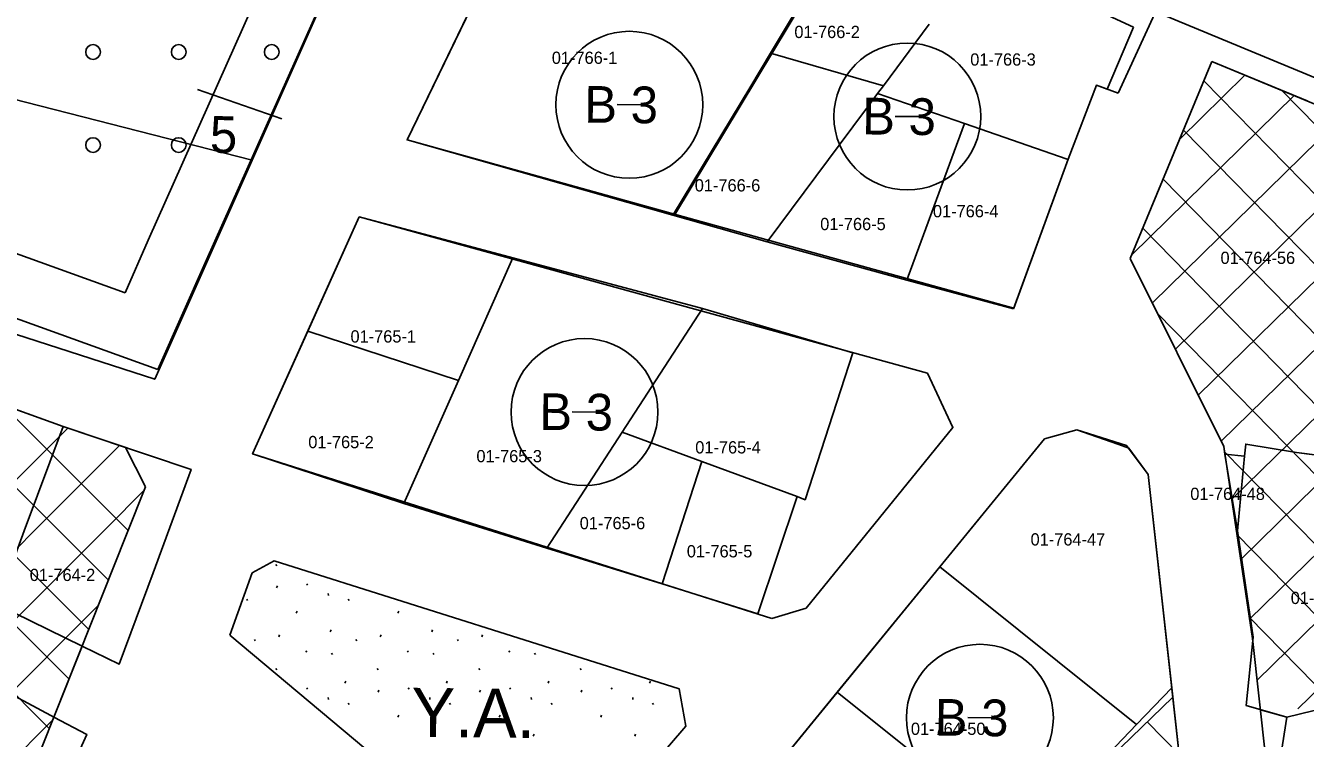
# Model space of a CAD drawing. Extents: x 413946 to 415528, y 4453939 to 4454944.
# Drawn here: x 414632.3 to 414736.9, y 4454775.9 to 4454834.2 of the extents above; entities that cross this region are included whole.
import ezdxf

# ---------------------------------------------------------------- set-up
doc = ezdxf.new("R2010")
doc.units = 0
for name, color, linetype in [('0_KADASTRO', 7, 'Continuous'), ('Level 20', 7, 'Continuous'), ('Level 27', 7, 'Continuous'), ('Level 28', 7, 'Continuous'), ('Level 29', 7, 'Continuous'), ('Level 32', 7, 'Continuous'), ('Level 33', 7, 'Continuous'), ('Level 34', 7, 'Continuous'), ('Level 41', 7, 'Continuous'), ('Level 57', 7, 'Continuous'), ('Level 62', 7, 'Continuous')]:
    doc.layers.add(name, color=color, linetype=linetype)

msp = doc.modelspace()

# ---------------------------------------------------------------- linework, layer by layer
at = {"layer": '0_KADASTRO'}
for p, q in [((414675.92, 4454850.49), (414663.5, 4454824.83)), ((414695.41, 4454835.6), (414693.2, 4454831.92)), ((414693.2, 4454831.92), (414695.41, 4454835.6)), ((414721.6, 4454828.64), (414724.6, 4454835.15)), ((414702.42, 4454829.26), (414706.16, 4454834.29)), ((414706.16, 4454834.29), (414702.42, 4454829.26)), ((414693.2, 4454831.92), (414691.58, 4454829.23)), ((414691.58, 4454829.23), (414693.2, 4454831.92)), ((414693.2, 4454831.92), (414702.42, 4454829.26)), ((414702.42, 4454829.26), (414693.2, 4454831.92)), ((414729.27, 4454831.23), (414722.59, 4454815.15)), ((414737.05, 4454828.01), (414729.27, 4454831.23)), ((414691.58, 4454829.23), (414685.28, 4454818.77)), ((414685.28, 4454818.77), (414691.58, 4454829.23)), ((414701.2, 4454827.62), (414701.95, 4454828.63)), ((414701.95, 4454828.63), (414701.2, 4454827.62)), ((414701.95, 4454828.63), (414702.42, 4454829.26)), ((414702.42, 4454829.26), (414701.95, 4454828.63)), ((414709.05, 4454826.18), (414701.95, 4454828.63)), ((414701.95, 4454828.63), (414709.05, 4454826.18)), ((414717.52, 4454823.25), (414719.83, 4454829.29)), ((414719.83, 4454829.29), (414721.6, 4454828.64)), ((414699.92, 4454825.9), (414701.2, 4454827.62)), ((414701.2, 4454827.62), (414699.92, 4454825.9)), ((414692.94, 4454816.51), (414699.92, 4454825.9)), ((414699.92, 4454825.9), (414692.94, 4454816.51)), ((414708.01, 4454823.37), (414709.05, 4454826.18)), ((414709.05, 4454826.18), (414708.01, 4454823.37)), ((414717.45, 4454823.27), (414709.05, 4454826.18)), ((414709.05, 4454826.18), (414717.45, 4454823.27)), ((414663.5, 4454824.83), (414685.23, 4454818.68)), ((414704.46, 4454813.66), (414708.01, 4454823.37)), ((414708.01, 4454823.37), (414704.46, 4454813.66)), ((414713.05, 4454811.04), (414717.52, 4454823.25)), ((414717.52, 4454823.25), (414717.45, 4454823.27)), ((414717.45, 4454823.27), (414717.52, 4454823.25)), ((414685.28, 4454818.77), (414685.23, 4454818.68)), ((414685.23, 4454818.68), (414685.28, 4454818.77)), ((414685.23, 4454818.68), (414692.94, 4454816.51)), ((414692.94, 4454816.51), (414704.35, 4454813.38)), ((414722.59, 4454815.15), (414730.23, 4454799.8)), ((414704.35, 4454813.38), (414704.46, 4454813.66)), ((414704.46, 4454813.66), (414704.35, 4454813.38)), ((414704.35, 4454813.38), (414713.05, 4454811.04)), ((414730.23, 4454799.8), (414730.33, 4454799.15)), ((414731.94, 4454799), (414732.03, 4454799.98)), ((414732.03, 4454799.98), (414736.17, 4454799.3)), ((414736.17, 4454799.3), (414743.48, 4454798.36)), ((414730.33, 4454799.15), (414731.94, 4454799))]:
    msp.add_line(p, q, dxfattribs=at)
for points in [[(414588.46, 4454874.81), (414613.03, 4454868.28), (414611.54, 4454862.32), (414608.68, 4454851.56), (414606.4, 4454842.5), (414622.7, 4454838.35), (414620.79, 4454830.84), (414650.84, 4454823.18), (414642.89, 4454805.28), (414576.49, 4454826.72)], [(414606.4, 4454842.5), (414608.68, 4454851.56), (414611.54, 4454862.32), (414613.03, 4454868.28), (414662.38, 4454855.16), (414663.13, 4454850.84), (414650.84, 4454823.18), (414620.79, 4454830.84), (414622.7, 4454838.35)], [(414543.93, 4454834.4), (414635.4, 4454801.42), (414632.21, 4454792.89), (414629.97, 4454786.88), (414626.85, 4454788.37), (414601.21, 4454800.95), (414597.83, 4454795.99), (414591.84, 4454787.2), (414586.29, 4454779.06)], [(414655.39, 4454809.21), (414659.59, 4454818.54), (414672.15, 4454815.19), (414667.7, 4454805.17)], [(414663.23, 4454795.12), (414667.7, 4454805.17), (414672.15, 4454815.19), (414687.64, 4454811.06), (414681.07, 4454800.97), (414674.91, 4454791.49)], [(414681.07, 4454800.97), (414687.64, 4454811.06), (414699.93, 4454807.44), (414696.03, 4454795.44), (414695.38, 4454795.69), (414687.58, 4454798.55)], [(414655.39, 4454809.21), (414667.7, 4454805.17), (414663.23, 4454795.12), (414650.88, 4454799.18)], [(414629.97, 4454786.88), (414632.21, 4454792.89), (414635.4, 4454801.42), (414645.86, 4454797.91), (414642.75, 4454789.48), (414639.99, 4454782.02), (414636.96, 4454783.49)], [(414597.83, 4454795.99), (414601.21, 4454800.95), (414626.85, 4454788.37), (414629.97, 4454786.88), (414636.96, 4454783.49), (414634.64, 4454777.69), (414634.4, 4454777.82), (414624.56, 4454783.06), (414611.32, 4454788.66), (414611.76, 4454789.38)], [(414674.91, 4454791.49), (414681.07, 4454800.97), (414687.58, 4454798.55), (414684.34, 4454788.56)], [(414707.03, 4454789.95), (414715.6, 4454800.42), (414718.23, 4454801.15), (414721.58, 4454799.97), (414722.47, 4454799.66), (414724.07, 4454797.49), (414725.99, 4454780.08), (414723.1, 4454777.07)], [(414731.37, 4454792.91), (414731.94, 4454799), (414732.03, 4454799.98), (414736.17, 4454799.3), (414743.48, 4454798.36), (414743.72, 4454797.3), (414745.37, 4454789.88), (414747.57, 4454782.06), (414742.22, 4454779.46), (414741.77, 4454779.24), (414735.4, 4454777.67), (414732.07, 4454778.62), (414732.64, 4454784.21)], [(414684.34, 4454788.56), (414687.58, 4454798.55), (414695.38, 4454795.69), (414692.16, 4454786.12)], [(414730.33, 4454799.15), (414731.94, 4454799), (414731.37, 4454792.91)], [(414698.66, 4454779.72), (414707.03, 4454789.95), (414723.1, 4454777.07), (414720.27, 4454774.11), (414718.31, 4454772.07), (414713.92, 4454767.5)], [(414616.96, 4454766.12), (414620.85, 4454774.82), (414624.56, 4454783.06), (414634.4, 4454777.82), (414634.64, 4454777.69), (414637.34, 4454776.25), (414629.79, 4454759.77), (414620.35, 4454764.64)], [(414735.1, 4454762.42), (414733.8, 4454763.99), (414733.85, 4454768), (414734.45, 4454771.76), (414735.4, 4454777.67), (414741.77, 4454779.24), (414742.22, 4454779.46), (414747.57, 4454782.06), (414753.04, 4454774.89), (414747.66, 4454770.71)], [(414690.8, 4454770.12), (414698.66, 4454779.72), (414713.92, 4454767.5), (414711.27, 4454764.73), (414706.14, 4454759.54), (414703.98, 4454757.36), (414691.43, 4454767.42)], [(414720.27, 4454774.11), (414723.1, 4454777.07), (414725.99, 4454780.08), (414727.79, 4454763.72), (414726.37, 4454762.58)]]:
    msp.add_lwpolyline(points, close=True, dxfattribs=at)
at = {"layer": 'Level 20'}
msp.add_line((414653.27, 4454826.56), (414646.37, 4454828.96), dxfattribs=at)
for points in [[(414655.16, 4454845.34), (414642.36, 4454816.64)], [(414583.22, 4454832.99), (414640.46, 4454812.35)], [(414642.36, 4454816.64), (414640.46, 4454812.35)]]:
    msp.add_lwpolyline(points, dxfattribs=at)
at = {"layer": 'Level 27'}
for points in [[(414663.12, 4454850.92), (414647.12, 4454815.03)], [(414687.02, 4454818.31), (414663.5, 4454824.83), (414675.92, 4454850.5)], [(414720.72, 4454828.97), (414719.83, 4454829.29), (414717.53, 4454823.25), (414713.07, 4454811.09)], [(414579.77, 4454821.48), (414635.4, 4454801.42), (414640.49, 4454799.71)], [(414693.32, 4454785.75), (414650.88, 4454799.18), (414659.59, 4454818.54), (414706.02, 4454805.77)], [(414713.07, 4454811.09), (414687.02, 4454818.31)], [(414647.12, 4454815.03), (414643.13, 4454806.08)]]:
    msp.add_lwpolyline(points, dxfattribs=at)
at = {"layer": 'Level 28'}
for p, q in [((414722.59, 4454815.15), (414729.27, 4454831.23)), ((414640.49, 4454799.71), (414642.13, 4454796.48)), ((414642.13, 4454796.48), (414640.59, 4454792.6))]:
    msp.add_line(p, q, dxfattribs=at)
for points in [[(414732.59, 4454784.1), (414730.23, 4454799.8), (414722.59, 4454815.15)], [(414728.87, 4454737.42), (414691.43, 4454767.42), (414690.8, 4454770.12), (414715.6, 4454800.42), (414718.23, 4454801.15), (414722.3, 4454799.88), (414724.07, 4454797.49)], [(414724.07, 4454797.49), (414727.86, 4454763), (414728.7, 4454759.32), (414734.3, 4454751.36), (414739.49, 4454745.6)], [(414640.59, 4454792.6), (414627.84, 4454760.63), (414621.27, 4454758.35)], [(414649.01, 4454784.39), (414650.85, 4454789.46), (414652.64, 4454790.46), (414685.73, 4454780), (414686.28, 4454776.93), (414675.95, 4454764.94), (414672.09, 4454765.05)], [(414672.09, 4454765.05), (414649.01, 4454784.39)], [(414744.5, 4454750.49), (414739.78, 4454755.73), (414735.22, 4454762.21), (414734.78, 4454764.16), (414732.59, 4454784.1)]]:
    msp.add_lwpolyline(points, dxfattribs=at)
at = {"layer": 'Level 29'}
msp.add_line((414722.86, 4454834.05), (414720.72, 4454828.97), dxfattribs=at)
for points in [[(414709.63, 4454840.16), (414722.86, 4454834.05)], [(414729.27, 4454831.23), (414755.95, 4454820.18)], [(414577.28, 4454829.82), (414643.13, 4454806.08)], [(414706.02, 4454805.77), (414708.11, 4454801.33), (414696.11, 4454786.57), (414693.32, 4454785.75)]]:
    msp.add_lwpolyline(points, dxfattribs=at)
at = {"layer": 'Level 32'}
for p, q in [((414682.67, 4454827.69), (414680.67, 4454827.71)), ((414705.38, 4454826.73), (414703.38, 4454826.75)), ((414679, 4454802.59), (414677, 4454802.61)), ((414711.31, 4454777.62), (414709.31, 4454777.64))]:
    msp.add_line(p, q, dxfattribs=at)
for centre in [(414681.66, 4454827.7), (414704.38, 4454826.74), (414678, 4454802.6), (414710.31, 4454777.63)]:
    msp.add_circle(centre, 6, dxfattribs=at)
at = {"layer": 'Level 33'}
for centre in [(414637.84, 4454832.01), (414644.84, 4454832.01), (414652.44, 4454832.01), (414637.84, 4454824.41), (414644.84, 4454824.41)]:
    msp.add_circle(centre, 0.6, dxfattribs=at)
at = {"layer": 'Level 34'}
for p, q in [((414726.64, 4454824.9), (414731.97, 4454830.12)), ((414767.18, 4454790.28), (414728.61, 4454829.65)), ((414768.86, 4454794.29), (414734.98, 4454828.87)), ((414722.72, 4454815.45), (414735.98, 4454828.45)), ((414724.4, 4454811.51), (414740, 4454826.79)), ((414765.4, 4454786.38), (414726.95, 4454825.63)), ((414726.28, 4454807.74), (414744.02, 4454825.12)), ((414728.15, 4454803.98), (414748.04, 4454823.46)), ((414762.67, 4454783.46), (414725.28, 4454821.62)), ((414730.03, 4454800.21), (414752.05, 4454821.8)), ((414730.88, 4454795.45), (414756.08, 4454820.14)), ((414731.62, 4454790.57), (414760.3, 4454818.68)), ((414759.72, 4454780.75), (414723.61, 4454817.61)), ((414732.35, 4454785.69), (414764.03, 4454816.74)), ((414732.96, 4454780.69), (414767.08, 4454814.12)), ((414736.3, 4454778.36), (414769.54, 4454810.93)), ((414753.49, 4454781.39), (414724.83, 4454810.64)), ((414632.92, 4454795.06), (414621.58, 4454806.4)), ((414634.27, 4454776.75), (414607.94, 4454803.08)), ((414640.72, 4454792.93), (414630.62, 4454803.03)), ((414630.36, 4454795.88), (414635.77, 4454801.29)), ((414635.88, 4454780.79), (414616.27, 4454800.4)), ((414634.65, 4454794.51), (414640.01, 4454799.87)), ((414746.53, 4454782.78), (414730.3, 4454799.35)), ((414637.49, 4454784.84), (414624.6, 4454797.73)), ((414638.93, 4454793.13), (414642.04, 4454796.25)), ((414639.1, 4454788.88), (414632.92, 4454795.06)), ((414611.33, 4454771.19), (414634.65, 4454794.51)), ((414613.8, 4454768), (414638.93, 4454793.13)), ((414743.21, 4454780.45), (414731.31, 4454792.6)), ((414616.27, 4454764.82), (414638.29, 4454786.84)), ((414738.97, 4454779.07), (414732.32, 4454785.85)), ((414618.73, 4454761.62), (414634.54, 4454777.44)), ((414726.59, 4454774.63), (414723.98, 4454777.29))]:
    msp.add_line(p, q, dxfattribs=at)
at = {"layer": 'Level 41'}
for p, q in [((414652.78, 4454790.16), (414652.85, 4454790.05)), ((414652.84, 4454788.24), (414652.91, 4454788.4)), ((414655.3, 4454788.58), (414655.37, 4454788.47)), ((414657.06, 4454787.79), (414657.08, 4454787.63)), ((414650.4, 4454787.32), (414650.47, 4454787.21)), ((414658.69, 4454787.32), (414658.76, 4454787.21)), ((414654.45, 4454786.17), (414654.53, 4454786.33)), ((414662.75, 4454786.17), (414662.82, 4454786.33)), ((414657.23, 4454784.65), (414657.29, 4454784.8)), ((414665.52, 4454784.65), (414665.59, 4454784.8)), ((414651.03, 4454784.03), (414651.1, 4454783.92)), ((414653.02, 4454784.24), (414653.09, 4454784.4)), ((414659.32, 4454784.03), (414659.39, 4454783.92)), ((414661.31, 4454784.24), (414661.38, 4454784.4)), ((414667.61, 4454784.03), (414667.68, 4454783.92)), ((414669.6, 4454784.24), (414669.67, 4454784.4)), ((414655.23, 4454783.1), (414655.31, 4454782.99)), ((414657.33, 4454782.91), (414657.41, 4454782.8)), ((414663.53, 4454783.1), (414663.6, 4454782.99)), ((414665.63, 4454782.91), (414665.7, 4454782.8)), ((414671.82, 4454783.1), (414671.89, 4454782.99)), ((414673.92, 4454782.91), (414673.99, 4454782.8)), ((414652.78, 4454781.65), (414652.85, 4454781.54)), ((414661.07, 4454781.65), (414661.14, 4454781.54)), ((414669.36, 4454781.65), (414669.44, 4454781.54)), ((414677.66, 4454781.65), (414677.73, 4454781.54)), ((414658.43, 4454780.45), (414658.5, 4454780.61)), ((414666.72, 4454780.45), (414666.79, 4454780.61)), ((414675.02, 4454780.45), (414675.09, 4454780.61)), ((414683.31, 4454780.45), (414683.38, 4454780.61)), ((414655.3, 4454780.07), (414655.37, 4454779.96)), ((414661.13, 4454779.72), (414661.2, 4454779.88)), ((414663.6, 4454780.07), (414663.67, 4454779.96)), ((414669.42, 4454779.72), (414669.49, 4454779.88)), ((414671.89, 4454780.07), (414671.96, 4454779.96)), ((414677.72, 4454779.72), (414677.79, 4454779.88)), ((414680.18, 4454780.07), (414680.25, 4454779.96)), ((414657.06, 4454779.28), (414657.08, 4454779.12)), ((414658.69, 4454778.81), (414658.76, 4454778.7)), ((414665.35, 4454779.28), (414665.37, 4454779.12)), ((414666.98, 4454778.81), (414667.05, 4454778.7)), ((414673.65, 4454779.28), (414673.66, 4454779.12)), ((414675.28, 4454778.81), (414675.35, 4454778.7)), ((414681.94, 4454779.28), (414681.96, 4454779.12)), ((414683.57, 4454778.81), (414683.64, 4454778.7)), ((414662.75, 4454777.67), (414662.82, 4454777.83)), ((414671.04, 4454777.67), (414671.11, 4454777.83)), ((414679.33, 4454777.67), (414679.4, 4454777.83)), ((414665.52, 4454776.13), (414665.59, 4454776.29)), ((414673.81, 4454776.13), (414673.88, 4454776.29)), ((414682.1, 4454776.13), (414682.17, 4454776.29))]:
    msp.add_line(p, q, dxfattribs=at)
at = {"layer": 'Level 57'}
for p, q in [((414700.27, 4454843.47), (414685.35, 4454818.68)), ((414726.07, 4454779.31), (414703.63, 4454757.64))]:
    msp.add_line(p, q, dxfattribs=at)
msp.add_lwpolyline([(414733.23, 4454778.29), (414735.4, 4454777.67), (414741.77, 4454779.24), (414747.73, 4454782.14)], dxfattribs=at)
at = {"layer": 'Level 62'}
msp.add_lwpolyline([(414723.57, 4454835.76), (414756.72, 4454822.03)], dxfattribs=at)

# ---------------------------------------------------------------- texts
at = {"layer": '0_KADASTRO'}
for s, p in [('01-766-2', (414695.15, 4454833.15)), ('01-766-1', (414675.33, 4454831.04)), ('01-766-3', (414709.52, 4454830.9)), ('01-766-6', (414687.01, 4454820.62)), ('01-766-4', (414706.47, 4454818.51)), ('01-766-5', (414697.26, 4454817.46)), ('01-764-56', (414729.97, 4454814.7)), ('01-765-1', (414658.88, 4454808.28)), ('01-765-2', (414655.43, 4454799.65)), ('01-765-4', (414687.05, 4454799.22)), ('01-765-3', (414669.17, 4454798.5)), ('01-764-48', (414727.5, 4454795.42)), ('01-765-6', (414677.61, 4454793.03)), ('01-764-47', (414714.45, 4454791.7)), ('01-765-5', (414686.36, 4454790.73)), ('01-764-2', (414632.67, 4454788.8)), ('01-764-31', (414735.71, 4454786.92)), ('01-764-50', (414704.67, 4454776.23))]:
    msp.add_text(s, height=1, dxfattribs=at).set_placement(p)
at = {"layer": 'Level 20'}
msp.add_text('5', height=3, rotation=359.4141, dxfattribs=at).set_placement((414647.38, 4454823.78))
at = {"layer": 'Level 32'}
for p in [(414677.97, 4454826.24), (414700.68, 4454825.28), (414674.3, 4454801.14), (414706.61, 4454776.17)]:
    msp.add_text('B 3', height=3, rotation=359.4141, dxfattribs=at).set_placement(p)
at = {"layer": 'Level 41'}
msp.add_text('Y.A.', height=4, rotation=359.4141, dxfattribs=at).set_placement((414663.84, 4454776.08))

doc.saveas('drawing.dxf')
